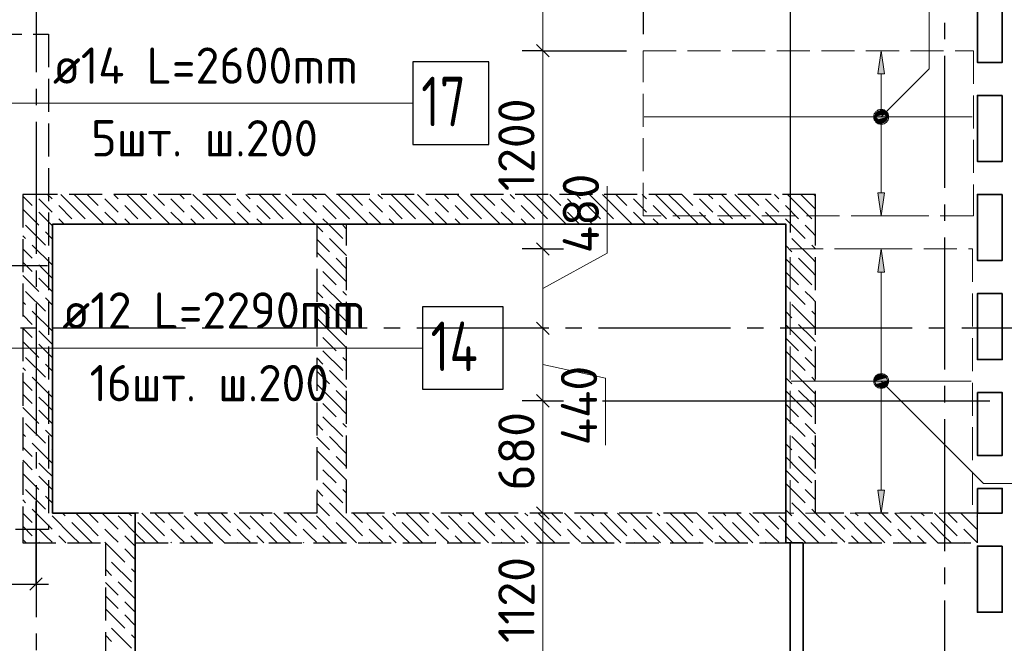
# Model space of a CAD drawing. Header units: millimetres. Extents: x 40580 to 1930067, y -240640 to 81020.
# Tile 350 of 656: x 1038396 to 1044358, y -213801 to -210025. Entities that reach past the tile are written whole.
import ezdxf

# ---------------------------------------------------------------- set-up
doc = ezdxf.new("R2010")
doc.units = ezdxf.units.MM
for name, pattern in [('______2', [270, 200, -70]), ('______5', [1100, 800, -100, 100, -100]), ('CENTER', [2, 1.25, -0.25, 0.25, -0.25])]:
    doc.linetypes.add(name, pattern=pattern)
for name, color, linetype, lineweight in [('Standard', 7, 'Continuous', 25), ('ДОП Верх по У', 7, 'Continuous', 25), ('ЖБ Перекрытие верхний уровень', 7, 'Continuous', 35), ('ОСИ', 7, 'CENTER', 15), ('Позиционная метка номер позиции', 7, 'Continuous', 13), ('Примечания', 7, 'Continuous', 13)]:
    doc.layers.add(name, color=color, linetype=linetype, lineweight=lineweight)
doc.layers.add('ЖБ Балка Вышележаща', color=7, linetype='Continuous')
doc.layers.add('Размерная выноска', color=7, linetype='Continuous')
doc.layers.add('ЖБ Стена верхний уровень', color=7, linetype='______2', true_color=0x656565)
doc.styles.add('ISOCPEUR', font='isocpeur.ttf')

msp = doc.modelspace()

# ---------------------------------------------------------------- hatches: boundary and pattern name
at = {"layer": 'ДОП Верх по У', "linetype": 'Continuous', "lineweight": 13, "transparency": 33554687}
for points in [[(1043632.6, -210353), (1043612.6, -210213), (1043592.6, -210353)], [(1043575.1, -210613), (1043650.1, -210613), (1043644.9, -210594.2)], [(1043575.1, -210613), (1043644.9, -210594.2), (1043580.4, -210594.2)], [(1043580.4, -210631.8), (1043650.1, -210613), (1043575.1, -210613)], [(1043580.4, -210594.2), (1043644.9, -210594.2), (1043631.4, -210580.7)], [(1043580.4, -210594.2), (1043631.4, -210580.7), (1043593.9, -210580.7)], [(1043580.4, -210631.8), (1043644.9, -210631.8), (1043650.1, -210613)], [(1043593.9, -210580.7), (1043631.4, -210580.7), (1043612.6, -210575.5)], [(1043593.9, -210645.3), (1043644.9, -210631.8), (1043580.4, -210631.8)], [(1043593.9, -210645.3), (1043631.4, -210645.3), (1043644.9, -210631.8)], [(1043631.4, -210645.3), (1043593.9, -210645.3), (1043612.6, -210650.5)], [(1043632.6, -211553), (1043612.6, -211413), (1043592.6, -211553)], [(1043575.1, -212213), (1043650.1, -212213), (1043644.9, -212194.2)], [(1043575.1, -212213), (1043644.9, -212194.2), (1043580.4, -212194.2)], [(1043580.4, -212231.8), (1043650.1, -212213), (1043575.1, -212213)], [(1043580.4, -212194.2), (1043644.9, -212194.2), (1043631.4, -212180.7)], [(1043580.4, -212194.2), (1043631.4, -212180.7), (1043593.9, -212180.7)], [(1043580.4, -212231.8), (1043644.9, -212231.8), (1043650.1, -212213)], [(1043593.9, -212245.3), (1043644.9, -212231.8), (1043580.4, -212231.8)], [(1043593.9, -212180.7), (1043631.4, -212180.7), (1043612.6, -212175.5)], [(1043593.9, -212245.3), (1043631.4, -212245.3), (1043644.9, -212231.8)], [(1043631.4, -212245.3), (1043593.9, -212245.3), (1043612.6, -212250.5)]]:
    msp.add_hatch(color=7, dxfattribs=at).paths.add_polyline_path(points)
for points in [[(1043632.6, -211073), (1043612.6, -211213), (1043592.6, -211073)], [(1043632.6, -212873), (1043612.6, -213013), (1043592.6, -212873)]]:
    msp.add_hatch(color=7, dxfattribs=at).paths.add_polyline_path(points, flags=16)
at = {"layer": 'Позиционная метка номер позиции', "linetype": 'Continuous', "lineweight": 13, "transparency": 33554687}
for points in [[(1043569.4, -210601.5), (1043644.5, -210644.8), (1043580.8, -210581.2)], [(1043569.4, -210624.5), (1043624.1, -210656.3), (1043569.4, -210601.5)], [(1043569.4, -210601.5), (1043624.1, -210656.3), (1043644.5, -210644.8)], [(1043601.2, -210656.3), (1043569.4, -210624.5), (1043580.8, -210644.8)], [(1043569.4, -210624.5), (1043601.2, -210656.3), (1043624.1, -210656.3)], [(1043580.8, -210581.2), (1043655.9, -210624.5), (1043601.2, -210569.7)], [(1043580.8, -210581.2), (1043644.5, -210644.8), (1043655.9, -210624.5)], [(1043601.2, -210569.7), (1043655.9, -210624.5), (1043655.9, -210601.5)], [(1043601.2, -210569.7), (1043655.9, -210601.5), (1043624.1, -210569.7)], [(1043624.1, -210569.7), (1043655.9, -210601.5), (1043644.5, -210581.2)], [(1043569.4, -212201.5), (1043601.2, -212169.7), (1043580.8, -212181.2)], [(1043601.2, -212169.7), (1043569.4, -212201.5), (1043569.4, -212224.5)], [(1043601.2, -212169.7), (1043569.4, -212224.5), (1043624.1, -212169.7)], [(1043624.1, -212169.7), (1043569.4, -212224.5), (1043580.8, -212244.8)], [(1043624.1, -212169.7), (1043580.8, -212244.8), (1043644.5, -212181.2)], [(1043644.5, -212181.2), (1043580.8, -212244.8), (1043601.2, -212256.3)], [(1043644.5, -212181.2), (1043601.2, -212256.3), (1043655.9, -212201.5)], [(1043655.9, -212201.5), (1043601.2, -212256.3), (1043624.1, -212256.3)], [(1043655.9, -212201.5), (1043624.1, -212256.3), (1043655.9, -212224.5)], [(1043655.9, -212224.5), (1043624.1, -212256.3), (1043644.5, -212244.8)]]:
    msp.add_hatch(color=7, dxfattribs=at).paths.add_polyline_path(points)

# ---------------------------------------------------------------- linework, layer by layer
at = {"layer": 'Standard', "color": 251, "linetype": 'Continuous', "lineweight": -3, "true_color": 0x656565, "transparency": 33554687}
for p, q in [((1042170.6, -209848.7), (1042170.6, -210113)), ((1043060.6, -209848.7), (1043060.6, -211313)), ((1041564.1, -210213), (1041439.1, -210213)), ((1041564.1, -210213), (1041689.1, -210213)), ((1041564.1, -211413), (1041439.1, -211413)), ((1041564.1, -211413), (1041689.1, -211413)), ((1041564.1, -211413), (1041652.4, -211413)), ((1041564.1, -212333), (1041439.1, -212333)), ((1041564.1, -212333), (1041689.1, -212333)), ((1038495.6, -213443), (1038495.6, -212942.8)), ((1038495.6, -213443), (1038495.6, -213318)), ((1038495.6, -213443), (1038495.6, -213568))]:
    msp.add_line(p, q, dxfattribs=at)
at = {"layer": 'Standard', "color": 7, "linetype": 'Continuous', "lineweight": 25, "transparency": 33554687}
for p, q in [((1041526.6, -210175.5), (1041601.6, -210250.5)), ((1041526.6, -211375.5), (1041601.6, -211450.5)), ((1041526.6, -211855.5), (1041601.6, -211930.5)), ((1041526.6, -212295.5), (1041601.6, -212370.5)), ((1041526.6, -212975.5), (1041601.6, -213050.5)), ((1038458.1, -213480.5), (1038533.1, -213405.5))]:
    msp.add_line(p, q, dxfattribs=at)
at = {"layer": 'Standard', "color": 7, "linetype": 'Continuous', "lineweight": 13, "transparency": 33554687}
for p, q in [((1041954.4, -211439.2), (1041954.4, -211032.6)), ((1041564.1, -211413), (1041564.1, -211893)), ((1041564.1, -211653), (1041954.4, -211439.2)), ((1041564.1, -211893), (1041564.1, -212333)), ((1041564.1, -212113), (1041943.1, -212195.8)), ((1041943.1, -212195.8), (1041943.1, -212602.4))]:
    msp.add_line(p, q, dxfattribs=at)
at = {"layer": 'Standard', "color": 7, "linetype": 'Continuous', "lineweight": -3, "transparency": 33554687}
for p, q in [((1036858.6, -213443), (1038495.6, -213443)), ((1038495.6, -213443), (1038570.6, -213443))]:
    msp.add_line(p, q, dxfattribs=at)
at = {"layer": 'Standard', "color": 7, "linetype": 'Continuous', "lineweight": 13, "transparency": 33554687}
for points in [[(1041564.1, -208923), (1041564.1, -209730.3), (1041564.1, -209730.3), (1041564.1, -210213)], [(1041564.1, -210213), (1041564.1, -210868), (1041564.1, -210868), (1041564.1, -211413)], [(1041564.1, -212333), (1041564.1, -212431.2), (1041564.1, -212431.2), (1041564.1, -212524.8), (1041564.1, -212524.8), (1041564.1, -213013)], [(1041564.1, -213013), (1041564.1, -213368.6), (1041564.1, -213368.6), (1041564.1, -214133)]]:
    msp.add_lwpolyline(points, dxfattribs=at)
at = {"layer": 'Standard', "color": 251, "linetype": 'Continuous', "lineweight": -3, "true_color": 0x656565, "transparency": 33554687}
for points in [[(1041564.1, -210213), (1041659.9, -210213), (1041659.9, -210213), (1041770.5, -210213), (1041770.5, -210213), (1041774.9, -210213), (1041774.9, -210213), (1041808, -210213), (1041808, -210213), (1041834.8, -210213), (1041834.8, -210213), (1041957.4, -210213), (1041957.4, -210213), (1041961.1, -210213), (1041961.1, -210213), (1041980.2, -210213), (1041980.2, -210213), (1041986.4, -210213), (1041986.4, -210213), (1042070.6, -210213)], [(1041564.1, -212333), (1041587.9, -212333), (1041587.9, -212333), (1041595.8, -212333), (1041595.8, -212333), (1041641.2, -212333)], [(1041926.1, -212333), (1041930.5, -212333), (1041930.5, -212333), (1041964.7, -212333), (1041964.7, -212333), (1041976, -212333), (1041976, -212333), (1044270.6, -212333)]]:
    msp.add_lwpolyline(points, dxfattribs=at)
at = {"layer": 'ДОП Верх по У', "color": 251, "linetype": 'Continuous', "lineweight": 13, "true_color": 0x494949, "transparency": 33554687}
for p, q in [((1043612.6, -210213), (1043592.6, -210353)), ((1043632.6, -210353), (1043612.6, -210213)), ((1043592.6, -210353), (1043632.6, -210353)), ((1043612.6, -210583), (1043612.6, -210353)), ((1043575.1, -210613), (1043575.1, -210613)), ((1043650.1, -210613), (1043650.1, -210613)), ((1043612.6, -211073), (1043612.6, -210643)), ((1043612.6, -211213), (1043592.6, -211073)), ((1043592.6, -211073), (1043632.6, -211073)), ((1043632.6, -211073), (1043612.6, -211213)), ((1043612.6, -211213), (1043512.6, -211213)), ((1043612.6, -211213), (1043712.6, -211213)), ((1043612.6, -211213), (1043612.6, -211213)), ((1043612.6, -211413), (1043512.6, -211413)), ((1043612.6, -211413), (1043592.6, -211553)), ((1043632.6, -211553), (1043612.6, -211413)), ((1043612.6, -211413), (1043712.6, -211413)), ((1043612.6, -211413), (1043612.6, -211413)), ((1043592.6, -211553), (1043632.6, -211553)), ((1043612.6, -212183), (1043612.6, -211553)), ((1043575.1, -212213), (1043575.1, -212213)), ((1043650.1, -212213), (1043650.1, -212213)), ((1043612.6, -212873), (1043612.6, -212243)), ((1043612.6, -213013), (1043592.6, -212873)), ((1043592.6, -212873), (1043632.6, -212873)), ((1043632.6, -212873), (1043612.6, -213013))]:
    msp.add_line(p, q, dxfattribs=at)
at = {"layer": 'ДОП Верх по У', "color": 7, "linetype": 'Continuous', "lineweight": 13, "transparency": 33554687}
for p, q in [((1039395.6, -210530), (1040777.6, -210530)), ((1039395.6, -212013), (1040834.6, -212013))]:
    msp.add_line(p, q, dxfattribs=at)
at = {"layer": 'ДОП Верх по У', "color": 7, "linetype": 'Continuous', "lineweight": 18, "transparency": 33554687}
for p, q in [((1044163.6, -210613), (1042177.6, -210613)), ((1044157.6, -212213), (1043067.6, -212213))]:
    msp.add_line(p, q, dxfattribs=at)
at = {"layer": 'ДОП Верх по У', "color": 7, "linetype": 'Continuous', "lineweight": -3, "transparency": 33554687}
msp.add_line((1036864.6, -211513), (1038564.6, -211513), dxfattribs=at)
at = {"layer": 'ДОП Верх по У', "color": 7, "linetype": 'Continuous', "lineweight": 25, "transparency": 33554687}
for points in [[(1040777.6, -210780), (1041237.6, -210780), (1041237.6, -210280), (1040777.6, -210280), (1040777.6, -210780)], [(1040834.6, -212263), (1041324.6, -212263), (1041324.6, -211763), (1040834.6, -211763), (1040834.6, -212263)]]:
    msp.add_lwpolyline(points, dxfattribs=at)
at = {"layer": 'ДОП Верх по У', "color": 251, "linetype": 'Continuous', "lineweight": 13, "true_color": 0x494949, "transparency": 33554687}
for centre in [(1043612.6, -210613), (1043612.6, -212213)]:
    msp.add_circle(centre, 37.5, dxfattribs=at)
at = {"layer": 'ЖБ Балка Вышележаща', "color": 7, "linetype": 'Continuous', "lineweight": 35, "transparency": 33554687}
msp.add_line((1043060.6, -213193), (1043060.6, -215723), dxfattribs=at)
at = {"layer": 'ЖБ Перекрытие верхний уровень', "color": 7, "linetype": 'Continuous', "lineweight": 35, "transparency": 33554687}
msp.add_line((1043140.6, -215723), (1043140.6, -213193), dxfattribs=at)
at = {"layer": 'ЖБ Перекрытие верхний уровень', "transparency": 33554687}
for points in [[(1044345.6, -209883), (1044345.6, -210283), (1044195.6, -210283), (1044195.6, -209883)], [(1044345.6, -210483), (1044345.6, -210883), (1044195.6, -210883), (1044195.6, -210483)], [(1044345.6, -211083), (1044345.6, -211483), (1044195.6, -211483), (1044195.6, -211083)], [(1044345.6, -211683), (1044345.6, -212083), (1044195.6, -212083), (1044195.6, -211683)], [(1044345.6, -213213), (1044345.6, -213613), (1044195.6, -213613), (1044195.6, -213213)]]:
    msp.add_lwpolyline(points, close=True, dxfattribs=at)
at = {"layer": 'ЖБ Перекрытие верхний уровень', "transparency": 33554687, "extrusion": (0, 0, -1)}
for points in [[(-1043140.6, -213193), (-1043140.6, -215723), (-1039095.6, -215723), (-1039095.6, -213013), (-1038595.6, -213013), (-1038595.6, -211263), (-1043035.6, -211263), (-1043035.6, -213193)], [(-1044195.6, -212283), (-1044195.6, -212663), (-1044345.6, -212663), (-1044345.6, -212283)], [(-1044195.6, -212863), (-1044195.6, -213013), (-1044345.6, -213013), (-1044345.6, -212863)]]:
    msp.add_lwpolyline(points, close=True, dxfattribs=at)
at = {"layer": 'ЖБ Стена верхний уровень', "color": 251, "linetype": '______2', "lineweight": -3, "true_color": 0x656565, "transparency": 33554687}
for p, q in [((1038595.6, -211083), (1038415.6, -211083)), ((1038415.6, -211083), (1038415.6, -213013)), ((1043215.6, -211083), (1038595.6, -211083)), ((1043215.6, -211263), (1043215.6, -211083)), ((1038595.6, -211263), (1040195.6, -211263)), ((1038595.6, -213013), (1038595.6, -211263)), ((1040195.6, -211263), (1040195.6, -213013)), ((1040375.6, -211263), (1043035.6, -211263)), ((1040375.6, -213013), (1040375.6, -211263)), ((1043035.6, -211263), (1043035.6, -213013)), ((1043215.6, -213013), (1043215.6, -211263)), ((1038415.6, -213013), (1038415.6, -213193)), ((1040195.6, -213013), (1038595.6, -213013)), ((1043035.6, -213013), (1040375.6, -213013)), ((1044195.6, -213013), (1043215.6, -213013)), ((1044195.6, -213193), (1044195.6, -213013)), ((1038415.6, -213193), (1038915.6, -213193)), ((1038915.6, -213193), (1038915.6, -215723)), ((1039095.6, -213193), (1044195.6, -213193)), ((1039095.6, -215723), (1039095.6, -213193))]:
    msp.add_line(p, q, dxfattribs=at)
at = {"layer": 'ЖБ Стена верхний уровень', "color": 9, "linetype": 'Continuous', "lineweight": -3, "true_color": 0xc7c7c7, "transparency": 33554687}
for p, q in [((1038415.6, -211092.9), (1038472.6, -211149.9)), ((1038565.7, -211083), (1038592.6, -211109.9)), ((1038712.6, -211149.9), (1038645.7, -211083)), ((1038725.7, -211083), (1038792.6, -211149.9)), ((1038805.7, -211083), (1038872.6, -211149.9)), ((1038965.7, -211083), (1038992.6, -211109.9)), ((1039112.6, -211149.9), (1039045.7, -211083)), ((1039125.7, -211083), (1039192.6, -211149.9)), ((1039205.7, -211083), (1039272.6, -211149.9)), ((1039365.7, -211083), (1039392.6, -211109.9)), ((1039512.6, -211149.9), (1039445.7, -211083)), ((1039525.7, -211083), (1039592.6, -211149.9)), ((1039605.7, -211083), (1039672.6, -211149.9)), ((1039765.7, -211083), (1039792.6, -211109.9)), ((1039912.6, -211149.9), (1039845.7, -211083)), ((1039925.7, -211083), (1039992.6, -211149.9)), ((1040005.7, -211083), (1040072.6, -211149.9)), ((1040165.7, -211083), (1040192.6, -211109.9)), ((1040312.6, -211149.9), (1040245.7, -211083)), ((1040325.7, -211083), (1040392.6, -211149.9)), ((1040405.7, -211083), (1040472.6, -211149.9)), ((1040565.7, -211083), (1040592.6, -211109.9)), ((1040712.6, -211149.9), (1040645.7, -211083)), ((1040725.7, -211083), (1040792.6, -211149.9)), ((1040805.7, -211083), (1040872.6, -211149.9)), ((1040965.7, -211083), (1040992.6, -211109.9)), ((1041112.6, -211149.9), (1041045.7, -211083)), ((1041125.7, -211083), (1041192.6, -211149.9)), ((1041205.7, -211083), (1041272.6, -211149.9)), ((1041365.7, -211083), (1041392.6, -211109.9)), ((1041512.6, -211149.9), (1041445.7, -211083)), ((1041525.7, -211083), (1041592.6, -211149.9)), ((1041605.7, -211083), (1041672.6, -211149.9)), ((1041765.7, -211083), (1041792.6, -211109.9)), ((1041912.6, -211149.9), (1041845.7, -211083)), ((1041925.7, -211083), (1041992.6, -211149.9)), ((1042005.7, -211083), (1042072.6, -211149.9)), ((1042165.7, -211083), (1042192.6, -211109.9)), ((1042312.6, -211149.9), (1042245.7, -211083)), ((1042325.7, -211083), (1042392.6, -211149.9)), ((1042405.7, -211083), (1042472.6, -211149.9)), ((1042565.7, -211083), (1042592.6, -211109.9)), ((1042712.6, -211149.9), (1042645.7, -211083)), ((1042725.7, -211083), (1042792.6, -211149.9)), ((1042805.7, -211083), (1042872.6, -211149.9)), ((1042965.7, -211083), (1042992.6, -211109.9)), ((1043112.6, -211149.9), (1043045.7, -211083)), ((1043125.7, -211083), (1043192.6, -211149.9)), ((1043205.7, -211083), (1043215.6, -211092.9)), ((1038552.6, -211149.9), (1038512.6, -211109.9)), ((1038592.6, -211189.8), (1038552.6, -211149.9)), ((1038632.6, -211149.9), (1038712.6, -211229.9)), ((1038712.6, -211149.9), (1038792.6, -211229.9)), ((1038792.6, -211149.9), (1038905.7, -211263)), ((1038952.6, -211149.9), (1038912.6, -211109.9)), ((1038992.6, -211189.8), (1038952.6, -211149.9)), ((1039032.6, -211149.9), (1039112.6, -211229.9)), ((1039112.6, -211149.9), (1039192.6, -211229.9)), ((1039192.6, -211149.9), (1039305.7, -211263)), ((1039352.6, -211149.9), (1039312.6, -211109.9)), ((1039392.6, -211189.8), (1039352.6, -211149.9)), ((1039432.6, -211149.9), (1039512.6, -211229.9)), ((1039512.6, -211149.9), (1039592.6, -211229.9)), ((1039592.6, -211149.9), (1039705.7, -211263)), ((1039752.6, -211149.9), (1039712.6, -211109.9)), ((1039792.6, -211189.8), (1039752.6, -211149.9)), ((1039832.6, -211149.9), (1039912.6, -211229.9)), ((1039912.6, -211149.9), (1039992.6, -211229.9)), ((1039992.6, -211149.9), (1040105.7, -211263)), ((1040152.6, -211149.9), (1040112.6, -211109.9)), ((1040192.6, -211189.8), (1040152.6, -211149.9)), ((1040232.6, -211149.9), (1040312.6, -211229.9)), ((1040312.6, -211149.9), (1040392.6, -211229.9)), ((1040392.6, -211149.9), (1040505.7, -211263)), ((1040552.6, -211149.9), (1040512.6, -211109.9)), ((1040592.6, -211189.8), (1040552.6, -211149.9)), ((1040632.6, -211149.9), (1040712.6, -211229.9)), ((1040712.6, -211149.9), (1040792.6, -211229.9)), ((1040792.6, -211149.9), (1040905.7, -211263)), ((1040952.6, -211149.9), (1040912.6, -211109.9)), ((1040992.6, -211189.8), (1040952.6, -211149.9)), ((1041032.6, -211149.9), (1041112.6, -211229.9)), ((1041112.6, -211149.9), (1041192.6, -211229.9)), ((1041192.6, -211149.9), (1041305.7, -211263)), ((1041352.6, -211149.9), (1041312.6, -211109.9)), ((1041392.6, -211189.8), (1041352.6, -211149.9)), ((1041432.6, -211149.9), (1041512.6, -211229.9)), ((1041512.6, -211149.9), (1041592.6, -211229.9)), ((1041592.6, -211149.9), (1041705.7, -211263)), ((1041752.6, -211149.9), (1041712.6, -211109.9)), ((1041792.6, -211189.8), (1041752.6, -211149.9)), ((1041832.6, -211149.9), (1041912.6, -211229.9)), ((1041912.6, -211149.9), (1041992.6, -211229.9)), ((1041992.6, -211149.9), (1042105.7, -211263)), ((1042152.6, -211149.9), (1042112.6, -211109.9)), ((1042192.6, -211189.8), (1042152.6, -211149.9)), ((1042232.6, -211149.9), (1042312.6, -211229.9)), ((1042312.6, -211149.9), (1042392.6, -211229.9)), ((1042392.6, -211149.9), (1042505.7, -211263)), ((1042552.6, -211149.9), (1042512.6, -211109.9)), ((1042592.6, -211189.8), (1042552.6, -211149.9)), ((1042632.6, -211149.9), (1042712.6, -211229.9)), ((1042712.6, -211149.9), (1042792.6, -211229.9)), ((1042792.6, -211149.9), (1042905.7, -211263)), ((1042952.6, -211149.9), (1042912.6, -211109.9)), ((1042992.6, -211189.8), (1042952.6, -211149.9)), ((1043032.6, -211149.9), (1043112.6, -211229.9)), ((1043112.6, -211149.9), (1043192.6, -211229.9)), ((1043192.6, -211149.9), (1043215.6, -211172.9)), ((1038415.6, -211172.9), (1038512.6, -211269.9)), ((1038512.6, -211189.8), (1038595.6, -211272.9)), ((1038912.6, -211189.8), (1038985.7, -211263)), ((1039312.6, -211189.8), (1039385.7, -211263)), ((1039712.6, -211189.8), (1039785.7, -211263)), ((1040112.6, -211189.8), (1040185.7, -211263)), ((1040512.6, -211189.8), (1040585.7, -211263)), ((1040912.6, -211189.8), (1040985.7, -211263)), ((1041312.6, -211189.8), (1041385.7, -211263)), ((1041712.6, -211189.8), (1041785.7, -211263)), ((1042112.6, -211189.8), (1042185.7, -211263)), ((1042512.6, -211189.8), (1042585.7, -211263)), ((1042912.6, -211189.8), (1042985.7, -211263)), ((1038432.6, -211269.9), (1038552.6, -211389.8)), ((1038632.6, -211229.9), (1038665.7, -211263)), ((1039032.6, -211229.9), (1039065.7, -211263)), ((1039432.6, -211229.9), (1039465.7, -211263)), ((1039832.6, -211229.9), (1039865.7, -211263)), ((1040195.6, -211272.9), (1040232.6, -211309.9)), ((1040232.6, -211229.9), (1040265.7, -211263)), ((1040265.7, -211263), (1040352.6, -211349.9)), ((1040375.6, -211292.9), (1040352.6, -211269.9)), ((1040632.6, -211229.9), (1040665.7, -211263)), ((1041032.6, -211229.9), (1041065.7, -211263)), ((1041432.6, -211229.9), (1041465.7, -211263)), ((1041832.6, -211229.9), (1041865.7, -211263)), ((1042232.6, -211229.9), (1042265.7, -211263)), ((1042632.6, -211229.9), (1042665.7, -211263)), ((1043032.6, -211229.9), (1043065.7, -211263)), ((1043065.7, -211263), (1043152.6, -211349.9)), ((1043192.6, -211309.9), (1043152.6, -211269.9)), ((1038432.6, -211349.9), (1038415.6, -211332.9)), ((1038552.6, -211309.9), (1038595.6, -211352.9)), ((1043215.6, -211332.9), (1043192.6, -211309.9)), ((1038472.6, -211389.8), (1038592.6, -211509.9)), ((1040195.6, -211352.9), (1040272.6, -211429.9)), ((1040375.6, -211452.9), (1040272.6, -211349.9)), ((1043035.6, -211392.9), (1043072.6, -211429.9)), ((1043192.6, -211469.9), (1043072.6, -211349.9)), ((1043192.6, -211389.8), (1043215.6, -211412.9)), ((1038415.6, -211412.9), (1038472.6, -211469.9)), ((1038595.6, -211432.9), (1038592.6, -211429.9)), ((1040312.6, -211549.9), (1040195.6, -211432.9)), ((1038415.6, -211492.9), (1038472.6, -211549.9)), ((1038552.6, -211549.9), (1038512.6, -211509.9)), ((1040312.6, -211469.9), (1040375.6, -211532.9)), ((1043112.6, -211549.9), (1043035.6, -211472.9)), ((1043112.6, -211469.9), (1043192.6, -211549.9)), ((1043192.6, -211469.9), (1043215.6, -211492.9)), ((1038415.6, -211572.9), (1038512.6, -211669.9)), ((1038592.6, -211589.8), (1038552.6, -211549.9)), ((1040232.6, -211549.9), (1040312.6, -211629.9)), ((1040312.6, -211549.9), (1040375.6, -211612.9)), ((1043035.6, -211552.9), (1043112.6, -211629.9)), ((1043112.6, -211549.9), (1043192.6, -211629.9)), ((1043192.6, -211549.9), (1043215.6, -211572.9)), ((1038512.6, -211589.8), (1038595.6, -211672.9)), ((1040232.6, -211629.9), (1040352.6, -211749.9)), ((1043035.6, -211632.9), (1043152.6, -211749.9)), ((1038432.6, -211669.9), (1038552.6, -211789.8)), ((1040195.6, -211672.9), (1040232.6, -211709.9)), ((1040375.6, -211692.9), (1040352.6, -211669.9)), ((1043192.6, -211709.9), (1043152.6, -211669.9)), ((1038432.6, -211749.9), (1038415.6, -211732.9)), ((1038552.6, -211709.9), (1038595.6, -211752.9)), ((1040195.6, -211752.9), (1040272.6, -211829.9)), ((1040375.6, -211852.9), (1040272.6, -211749.9)), ((1043192.6, -211869.9), (1043072.6, -211749.9)), ((1043215.6, -211732.9), (1043192.6, -211709.9)), ((1038415.6, -211812.9), (1038472.6, -211869.9)), ((1038472.6, -211789.8), (1038592.6, -211909.9)), ((1043035.6, -211792.9), (1043072.6, -211829.9)), ((1043192.6, -211789.8), (1043215.6, -211812.9)), ((1038595.6, -211832.9), (1038592.6, -211829.9)), ((1040312.6, -211949.9), (1040195.6, -211832.9)), ((1040312.6, -211869.9), (1040375.6, -211932.9)), ((1043112.6, -211949.9), (1043035.6, -211872.9)), ((1043112.6, -211869.9), (1043192.6, -211949.9)), ((1043192.6, -211869.9), (1043215.6, -211892.9)), ((1038415.6, -211892.9), (1038472.6, -211949.9)), ((1038552.6, -211949.9), (1038512.6, -211909.9)), ((1038415.6, -211972.9), (1038512.6, -212069.9)), ((1038512.6, -211989.8), (1038595.6, -212072.9)), ((1038592.6, -211989.8), (1038552.6, -211949.9)), ((1040232.6, -211949.9), (1040312.6, -212029.9)), ((1040312.6, -211949.9), (1040375.6, -212012.9)), ((1043035.6, -211952.9), (1043112.6, -212029.9)), ((1043112.6, -211949.9), (1043192.6, -212029.9)), ((1043192.6, -211949.9), (1043215.6, -211972.9)), ((1040232.6, -212029.9), (1040352.6, -212149.9)), ((1043035.6, -212032.9), (1043152.6, -212149.9)), ((1038432.6, -212069.9), (1038552.6, -212189.8)), ((1038552.6, -212109.9), (1038595.6, -212152.9)), ((1040195.6, -212072.9), (1040232.6, -212109.9)), ((1040375.6, -212092.9), (1040352.6, -212069.9)), ((1043192.6, -212109.9), (1043152.6, -212069.9)), ((1043215.6, -212132.9), (1043192.6, -212109.9)), ((1038432.6, -212149.9), (1038415.6, -212132.9)), ((1040195.6, -212152.9), (1040272.6, -212229.9)), ((1040375.6, -212252.9), (1040272.6, -212149.9)), ((1043192.6, -212269.9), (1043072.6, -212149.9)), ((1038415.6, -212212.9), (1038472.6, -212269.9)), ((1038472.6, -212189.8), (1038592.6, -212309.9)), ((1038595.6, -212232.9), (1038592.6, -212229.9)), ((1040312.6, -212349.9), (1040195.6, -212232.9)), ((1043035.6, -212192.9), (1043072.6, -212229.9)), ((1043192.6, -212189.8), (1043215.6, -212212.9)), ((1038415.6, -212292.9), (1038472.6, -212349.9)), ((1040312.6, -212269.9), (1040375.6, -212332.9)), ((1043112.6, -212349.9), (1043035.6, -212272.9)), ((1043112.6, -212269.9), (1043192.6, -212349.9)), ((1043192.6, -212269.9), (1043215.6, -212292.9)), ((1038552.6, -212349.9), (1038512.6, -212309.9)), ((1038592.6, -212389.8), (1038552.6, -212349.9)), ((1040232.6, -212349.9), (1040312.6, -212429.9)), ((1040312.6, -212349.9), (1040375.6, -212412.9)), ((1043035.6, -212352.9), (1043112.6, -212429.9)), ((1043112.6, -212349.9), (1043192.6, -212429.9)), ((1043192.6, -212349.9), (1043215.6, -212372.9)), ((1038415.6, -212372.9), (1038512.6, -212469.9)), ((1038512.6, -212389.8), (1038595.6, -212472.9)), ((1038432.6, -212469.9), (1038552.6, -212589.8)), ((1040195.6, -212472.9), (1040232.6, -212509.9)), ((1040232.6, -212429.9), (1040352.6, -212549.9)), ((1040375.6, -212492.9), (1040352.6, -212469.9)), ((1043035.6, -212432.9), (1043152.6, -212549.9)), ((1043192.6, -212509.9), (1043152.6, -212469.9)), ((1038552.6, -212509.9), (1038595.6, -212552.9)), ((1043215.6, -212532.9), (1043192.6, -212509.9)), ((1038432.6, -212549.9), (1038415.6, -212532.9)), ((1038472.6, -212589.8), (1038592.6, -212709.9)), ((1040195.6, -212552.9), (1040272.6, -212629.9)), ((1040375.6, -212652.9), (1040272.6, -212549.9)), ((1043192.6, -212669.9), (1043072.6, -212549.9)), ((1043192.6, -212589.8), (1043215.6, -212612.9)), ((1038415.6, -212612.9), (1038472.6, -212669.9)), ((1038595.6, -212632.9), (1038592.6, -212629.9)), ((1040312.6, -212749.9), (1040195.6, -212632.9)), ((1043035.6, -212592.9), (1043072.6, -212629.9)), ((1038415.6, -212692.9), (1038472.6, -212749.9)), ((1038552.6, -212749.9), (1038512.6, -212709.9)), ((1040312.6, -212669.9), (1040375.6, -212732.9)), ((1043112.6, -212749.9), (1043035.6, -212672.9)), ((1043112.6, -212669.9), (1043192.6, -212749.9)), ((1043192.6, -212669.9), (1043215.6, -212692.9)), ((1038592.6, -212789.8), (1038552.6, -212749.9)), ((1040232.6, -212749.9), (1040312.6, -212829.9)), ((1040312.6, -212749.9), (1040375.6, -212812.9)), ((1043035.6, -212752.9), (1043112.6, -212829.9)), ((1043112.6, -212749.9), (1043192.6, -212829.9)), ((1043192.6, -212749.9), (1043215.6, -212772.9)), ((1038415.6, -212772.9), (1038512.6, -212869.9)), ((1038512.6, -212789.8), (1038595.6, -212872.9)), ((1040232.6, -212829.9), (1040352.6, -212949.9)), ((1038432.6, -212869.9), (1038552.6, -212989.8)), ((1040195.6, -212872.9), (1040232.6, -212909.9)), ((1040375.6, -212892.9), (1040352.6, -212869.9)), ((1043035.6, -212832.9), (1043152.6, -212949.9)), ((1043192.6, -212909.9), (1043152.6, -212869.9)), ((1038432.6, -212949.9), (1038415.6, -212932.9)), ((1038552.6, -212909.9), (1038595.6, -212952.9)), ((1040335.7, -213013), (1040272.6, -212949.9)), ((1043135.7, -213013), (1043072.6, -212949.9)), ((1043215.6, -212932.9), (1043192.6, -212909.9)), ((1038472.6, -212989.8), (1038495.7, -213013)), ((1040195.6, -212952.9), (1040255.7, -213013)), ((1043035.6, -212992.9), (1043055.7, -213013)), ((1043192.6, -212989.8), (1043215.6, -213012.9)), ((1038415.6, -213012.9), (1038415.7, -213013)), ((1038415.7, -213013), (1038472.6, -213069.9)), ((1038495.7, -213013), (1038592.6, -213109.9)), ((1038712.6, -213149.9), (1038592.6, -213029.9)), ((1038655.7, -213013), (1038672.6, -213029.9)), ((1038792.6, -213069.9), (1038735.7, -213013)), ((1038815.7, -213013), (1038872.6, -213069.9)), ((1038895.7, -213013), (1038992.6, -213109.9)), ((1039112.6, -213149.9), (1038992.6, -213029.9)), ((1039055.7, -213013), (1039072.6, -213029.9)), ((1039192.6, -213069.9), (1039135.7, -213013)), ((1039215.7, -213013), (1039272.6, -213069.9)), ((1039295.7, -213013), (1039392.6, -213109.9)), ((1039512.6, -213149.9), (1039392.6, -213029.9)), ((1039455.7, -213013), (1039472.6, -213029.9)), ((1039592.6, -213069.9), (1039535.7, -213013)), ((1039615.7, -213013), (1039672.6, -213069.9)), ((1039695.7, -213013), (1039792.6, -213109.9)), ((1039912.6, -213149.9), (1039792.6, -213029.9)), ((1039855.7, -213013), (1039872.6, -213029.9)), ((1039992.6, -213069.9), (1039935.7, -213013)), ((1040015.7, -213013), (1040072.6, -213069.9)), ((1040095.7, -213013), (1040192.6, -213109.9)), ((1040312.6, -213149.9), (1040192.6, -213029.9)), ((1040255.7, -213013), (1040272.6, -213029.9)), ((1040392.6, -213069.9), (1040335.7, -213013)), ((1040415.7, -213013), (1040472.6, -213069.9)), ((1040495.7, -213013), (1040592.6, -213109.9)), ((1040712.6, -213149.9), (1040592.6, -213029.9)), ((1040655.7, -213013), (1040672.6, -213029.9)), ((1040792.6, -213069.9), (1040735.7, -213013)), ((1040815.7, -213013), (1040872.6, -213069.9)), ((1040895.7, -213013), (1040992.6, -213109.9)), ((1041112.6, -213149.9), (1040992.6, -213029.9)), ((1041055.7, -213013), (1041072.6, -213029.9)), ((1041192.6, -213069.9), (1041135.7, -213013)), ((1041215.7, -213013), (1041272.6, -213069.9)), ((1041295.7, -213013), (1041392.6, -213109.9)), ((1041512.6, -213149.9), (1041392.6, -213029.9)), ((1041455.7, -213013), (1041472.6, -213029.9)), ((1041592.6, -213069.9), (1041535.7, -213013)), ((1041615.7, -213013), (1041672.6, -213069.9)), ((1041695.7, -213013), (1041792.6, -213109.9)), ((1041912.6, -213149.9), (1041792.6, -213029.9)), ((1041855.7, -213013), (1041872.6, -213029.9)), ((1041992.6, -213069.9), (1041935.7, -213013)), ((1042015.7, -213013), (1042072.6, -213069.9)), ((1042095.7, -213013), (1042192.6, -213109.9)), ((1042312.6, -213149.9), (1042192.6, -213029.9)), ((1042255.7, -213013), (1042272.6, -213029.9)), ((1042392.6, -213069.9), (1042335.7, -213013)), ((1042415.7, -213013), (1042472.6, -213069.9)), ((1042495.7, -213013), (1042592.6, -213109.9)), ((1042712.6, -213149.9), (1042592.6, -213029.9)), ((1042655.7, -213013), (1042672.6, -213029.9)), ((1042792.6, -213069.9), (1042735.7, -213013)), ((1042815.7, -213013), (1042872.6, -213069.9)), ((1042895.7, -213013), (1042992.6, -213109.9)), ((1043112.6, -213149.9), (1042992.6, -213029.9)), ((1043055.7, -213013), (1043072.6, -213029.9)), ((1043192.6, -213069.9), (1043135.7, -213013)), ((1043215.7, -213013), (1043272.6, -213069.9)), ((1043295.7, -213013), (1043392.6, -213109.9)), ((1043512.6, -213149.9), (1043392.6, -213029.9)), ((1043455.7, -213013), (1043472.6, -213029.9)), ((1043592.6, -213069.9), (1043535.7, -213013)), ((1043615.7, -213013), (1043672.6, -213069.9)), ((1043695.7, -213013), (1043792.6, -213109.9)), ((1043912.6, -213149.9), (1043792.6, -213029.9)), ((1043855.7, -213013), (1043872.6, -213029.9)), ((1043992.6, -213069.9), (1043935.7, -213013)), ((1044015.7, -213013), (1044072.6, -213069.9)), ((1044095.7, -213013), (1044192.6, -213109.9)), ((1044195.6, -213032.9), (1044192.6, -213029.9)), ((1038415.6, -213092.9), (1038472.6, -213149.9)), ((1038552.6, -213149.9), (1038512.6, -213109.9)), ((1038712.6, -213069.9), (1038792.6, -213149.9)), ((1038792.6, -213069.9), (1038872.6, -213149.9)), ((1038952.6, -213149.9), (1038912.6, -213109.9)), ((1039112.6, -213069.9), (1039192.6, -213149.9)), ((1039192.6, -213069.9), (1039272.6, -213149.9)), ((1039352.6, -213149.9), (1039312.6, -213109.9)), ((1039512.6, -213069.9), (1039592.6, -213149.9)), ((1039592.6, -213069.9), (1039672.6, -213149.9)), ((1039752.6, -213149.9), (1039712.6, -213109.9)), ((1039912.6, -213069.9), (1039992.6, -213149.9)), ((1039992.6, -213069.9), (1040072.6, -213149.9)), ((1040152.6, -213149.9), (1040112.6, -213109.9)), ((1040312.6, -213069.9), (1040392.6, -213149.9)), ((1040392.6, -213069.9), (1040472.6, -213149.9)), ((1040552.6, -213149.9), (1040512.6, -213109.9)), ((1040712.6, -213069.9), (1040792.6, -213149.9)), ((1040792.6, -213069.9), (1040872.6, -213149.9)), ((1040952.6, -213149.9), (1040912.6, -213109.9)), ((1041112.6, -213069.9), (1041192.6, -213149.9)), ((1041192.6, -213069.9), (1041272.6, -213149.9)), ((1041352.6, -213149.9), (1041312.6, -213109.9)), ((1041512.6, -213069.9), (1041592.6, -213149.9)), ((1041592.6, -213069.9), (1041672.6, -213149.9)), ((1041752.6, -213149.9), (1041712.6, -213109.9)), ((1041912.6, -213069.9), (1041992.6, -213149.9)), ((1041992.6, -213069.9), (1042072.6, -213149.9)), ((1042152.6, -213149.9), (1042112.6, -213109.9)), ((1042312.6, -213069.9), (1042392.6, -213149.9)), ((1042392.6, -213069.9), (1042472.6, -213149.9)), ((1042552.6, -213149.9), (1042512.6, -213109.9)), ((1042712.6, -213069.9), (1042792.6, -213149.9)), ((1042792.6, -213069.9), (1042872.6, -213149.9)), ((1042952.6, -213149.9), (1042912.6, -213109.9)), ((1043112.6, -213069.9), (1043192.6, -213149.9)), ((1043192.6, -213069.9), (1043272.6, -213149.9)), ((1043352.6, -213149.9), (1043312.6, -213109.9)), ((1043512.6, -213069.9), (1043592.6, -213149.9)), ((1043592.6, -213069.9), (1043672.6, -213149.9)), ((1043752.6, -213149.9), (1043712.6, -213109.9)), ((1043912.6, -213069.9), (1043992.6, -213149.9)), ((1043992.6, -213069.9), (1044072.6, -213149.9)), ((1044152.6, -213149.9), (1044112.6, -213109.9)), ((1038415.6, -213172.9), (1038435.7, -213193)), ((1038592.6, -213189.8), (1038552.6, -213149.9)), ((1038632.6, -213149.9), (1038675.7, -213193)), ((1038712.6, -213149.9), (1038755.7, -213193)), ((1038792.6, -213149.9), (1038835.7, -213193)), ((1038992.6, -213189.8), (1038952.6, -213149.9)), ((1039032.6, -213149.9), (1039075.7, -213193)), ((1039112.6, -213149.9), (1039155.7, -213193)), ((1039192.6, -213149.9), (1039235.7, -213193)), ((1039392.6, -213189.8), (1039352.6, -213149.9)), ((1039432.6, -213149.9), (1039475.7, -213193)), ((1039512.6, -213149.9), (1039555.7, -213193)), ((1039592.6, -213149.9), (1039635.7, -213193)), ((1039792.6, -213189.8), (1039752.6, -213149.9)), ((1039832.6, -213149.9), (1039875.7, -213193)), ((1039912.6, -213149.9), (1039955.7, -213193)), ((1039992.6, -213149.9), (1040035.7, -213193)), ((1040192.6, -213189.8), (1040152.6, -213149.9)), ((1040232.6, -213149.9), (1040275.7, -213193)), ((1040312.6, -213149.9), (1040355.7, -213193)), ((1040392.6, -213149.9), (1040435.7, -213193)), ((1040592.6, -213189.8), (1040552.6, -213149.9)), ((1040632.6, -213149.9), (1040675.7, -213193)), ((1040712.6, -213149.9), (1040755.7, -213193)), ((1040792.6, -213149.9), (1040835.7, -213193)), ((1040992.6, -213189.8), (1040952.6, -213149.9)), ((1041032.6, -213149.9), (1041075.7, -213193)), ((1041112.6, -213149.9), (1041155.7, -213193)), ((1041192.6, -213149.9), (1041235.7, -213193)), ((1041392.6, -213189.8), (1041352.6, -213149.9)), ((1041432.6, -213149.9), (1041475.7, -213193)), ((1041512.6, -213149.9), (1041555.7, -213193)), ((1041592.6, -213149.9), (1041635.7, -213193)), ((1041792.6, -213189.8), (1041752.6, -213149.9)), ((1041832.6, -213149.9), (1041875.7, -213193)), ((1041912.6, -213149.9), (1041955.7, -213193)), ((1041992.6, -213149.9), (1042035.7, -213193)), ((1042192.6, -213189.8), (1042152.6, -213149.9)), ((1042232.6, -213149.9), (1042275.7, -213193)), ((1042312.6, -213149.9), (1042355.7, -213193)), ((1042392.6, -213149.9), (1042435.7, -213193)), ((1042592.6, -213189.8), (1042552.6, -213149.9)), ((1042632.6, -213149.9), (1042675.7, -213193)), ((1042712.6, -213149.9), (1042755.7, -213193)), ((1042792.6, -213149.9), (1042835.7, -213193)), ((1042992.6, -213189.8), (1042952.6, -213149.9)), ((1043032.6, -213149.9), (1043075.7, -213193)), ((1043112.6, -213149.9), (1043155.7, -213193)), ((1043192.6, -213149.9), (1043235.7, -213193)), ((1043392.6, -213189.8), (1043352.6, -213149.9)), ((1043432.6, -213149.9), (1043475.7, -213193)), ((1043512.6, -213149.9), (1043555.7, -213193)), ((1043592.6, -213149.9), (1043635.7, -213193)), ((1043792.6, -213189.8), (1043752.6, -213149.9)), ((1043832.6, -213149.9), (1043875.7, -213193)), ((1043912.6, -213149.9), (1043955.7, -213193)), ((1043992.6, -213149.9), (1044035.7, -213193)), ((1044192.6, -213189.8), (1044152.6, -213149.9)), ((1038512.6, -213189.8), (1038515.7, -213193)), ((1038912.6, -213189.8), (1038915.7, -213193)), ((1038915.7, -213193), (1039032.6, -213309.9)), ((1039032.6, -213229.9), (1039095.6, -213292.9)), ((1039075.7, -213193), (1039095.6, -213212.9)), ((1039312.6, -213189.8), (1039315.7, -213193)), ((1039712.6, -213189.8), (1039715.7, -213193)), ((1040112.6, -213189.8), (1040115.7, -213193)), ((1040512.6, -213189.8), (1040515.7, -213193)), ((1040912.6, -213189.8), (1040915.7, -213193)), ((1041312.6, -213189.8), (1041315.7, -213193)), ((1041712.6, -213189.8), (1041715.7, -213193)), ((1042112.6, -213189.8), (1042115.7, -213193)), ((1042512.6, -213189.8), (1042515.7, -213193)), ((1042912.6, -213189.8), (1042915.7, -213193)), ((1043312.6, -213189.8), (1043315.7, -213193)), ((1043712.6, -213189.8), (1043715.7, -213193)), ((1044112.6, -213189.8), (1044115.7, -213193)), ((1038915.6, -213352.9), (1038952.6, -213389.8)), ((1038952.6, -213309.9), (1039072.6, -213429.9)), ((1039095.6, -213372.9), (1039072.6, -213349.9)), ((1038915.6, -213432.9), (1038992.6, -213509.9)), ((1039095.6, -213532.9), (1038992.6, -213429.9)), ((1038952.6, -213549.9), (1038915.6, -213512.9)), ((1038915.6, -213592.9), (1039032.6, -213709.9)), ((1038992.6, -213589.8), (1038952.6, -213549.9)), ((1039032.6, -213549.9), (1039095.6, -213612.9)), ((1039032.6, -213629.9), (1039095.6, -213692.9)), ((1038952.6, -213709.9), (1039072.6, -213829.9)), ((1038915.6, -213752.9), (1038952.6, -213789.8)), ((1039095.6, -213772.9), (1039072.6, -213749.9))]:
    msp.add_line(p, q, dxfattribs=at)
at = {"layer": 'ОСИ', "color": 8, "linetype": '______5', "lineweight": -3, "transparency": 33554687}
for p, q in [((1043995.6, -200343), (1043995.6, -224513)), ((1038495.6, -200743), (1038495.6, -224513)), ((1044900.8, -211893), (1025771.6, -211893))]:
    msp.add_line(p, q, dxfattribs=at)
at = {"layer": 'Позиционная метка номер позиции', "color": 7, "linetype": 'Continuous', "lineweight": 13, "transparency": 33554687}
for p, q in [((1043580.8, -210581.2), (1043580.8, -210581.2)), ((1043644.5, -210581.2), (1043644.5, -210581.2)), ((1043580.8, -210644.8), (1043580.8, -210644.8)), ((1043644.5, -210644.8), (1043644.5, -210644.8)), ((1043580.8, -212181.2), (1043580.8, -212181.2)), ((1043644.5, -212181.2), (1043644.5, -212181.2)), ((1043580.8, -212244.8), (1043580.8, -212244.8)), ((1043644.5, -212244.8), (1043644.5, -212244.8))]:
    msp.add_line(p, q, dxfattribs=at)
for points in [[(1043612.6, -210613), (1043902.5, -210323.1), (1043902.5, -209503.1), (1048945.6, -209503.1)], [(1035125.6, -211900), (1035625.6, -211400), (1035625.6, -210530), (1040777.6, -210530)], [(1037814.6, -211513), (1038314.6, -212013), (1040834.6, -212013)], [(1043612.6, -212213), (1044232.6, -212833), (1048945.6, -212833)]]:
    msp.add_lwpolyline(points, dxfattribs=at)
for centre in [(1043612.6, -210613), (1043612.6, -212213)]:
    msp.add_circle(centre, 45, dxfattribs=at)
at = {"layer": 'Примечания', "color": 7, "linetype": '______2', "lineweight": -3, "transparency": 33554687}
for p, q in [((1036858.6, -210113), (1038570.6, -210113)), ((1038570.6, -210113), (1038570.6, -213113)), ((1038570.6, -213113), (1036858.6, -213113))]:
    msp.add_line(p, q, dxfattribs=at)
at = {"layer": 'Примечания', "color": 7, "linetype": '______2', "lineweight": 18, "transparency": 33554687}
for p, q in [((1042170.6, -210213), (1044170.6, -210213)), ((1042170.6, -211213), (1042170.6, -210213)), ((1044170.6, -210213), (1044170.6, -211213)), ((1044170.6, -211213), (1042170.6, -211213)), ((1043060.6, -211413), (1044164.6, -211413)), ((1043060.6, -213013), (1043060.6, -211413)), ((1044164.6, -211413), (1044164.6, -213013)), ((1044164.6, -213013), (1043060.6, -213013))]:
    msp.add_line(p, q, dxfattribs=at)
at = {"layer": 'Размерная выноска', "color": 7, "linetype": 'Continuous', "lineweight": 35, "transparency": 33554687}
msp.add_line((1043140.6, -215723), (1043140.6, -213193), dxfattribs=at)

# ---------------------------------------------------------------- texts
at = {"layer": 'Standard', "color": 7, "linetype": 'Continuous', "lineweight": 25, "transparency": 33554687, "char_height": 220, "attachment_point": 7, "rotation": 90, "style": 'ISOCPEUR'}
for s, insert, width in [('1200', (1041514, -211063.2), 625.735), ('480', (1041904.4, -211439.2), 531.979), ('440', (1041893.1, -212602.4), 531.96), ('680', (1041514.1, -212876.3), 531.967), ('1120', (1041514, -213799.7), 578.86)]:
    msp.add_mtext(s, dxfattribs=dict(at, insert=insert, width=width))
at = {"layer": 'ДОП Верх по У', "color": 7, "linetype": 'Continuous', "lineweight": 13, "transparency": 33554687, "attachment_point": 7, "style": 'ISOCPEUR'}
for s, insert, char_height, width in [('\\W0.96;ø14 L=2600mm ', (1038597.6, -210412.7), 220, 2173.901), ('\\W0.75;17', (1040827.6, -210670), 300, 472.649), ('\\W0.97;5шт. ш.200 ', (1038828.6, -210852.7), 220, 1713.197), ('\\W0.96;ø12 L=2290mm ', (1038654.6, -211895.7), 220, 2152.025), ('\\W0.76;14', (1040884.6, -212153), 300, 504.567), ('\\W0.95;16шт. ш.200 ', (1038819.6, -212335.7), 220, 1820.767)]:
    msp.add_mtext(s, dxfattribs=dict(at, insert=insert, char_height=char_height, width=width))

doc.saveas('drawing.dxf')
